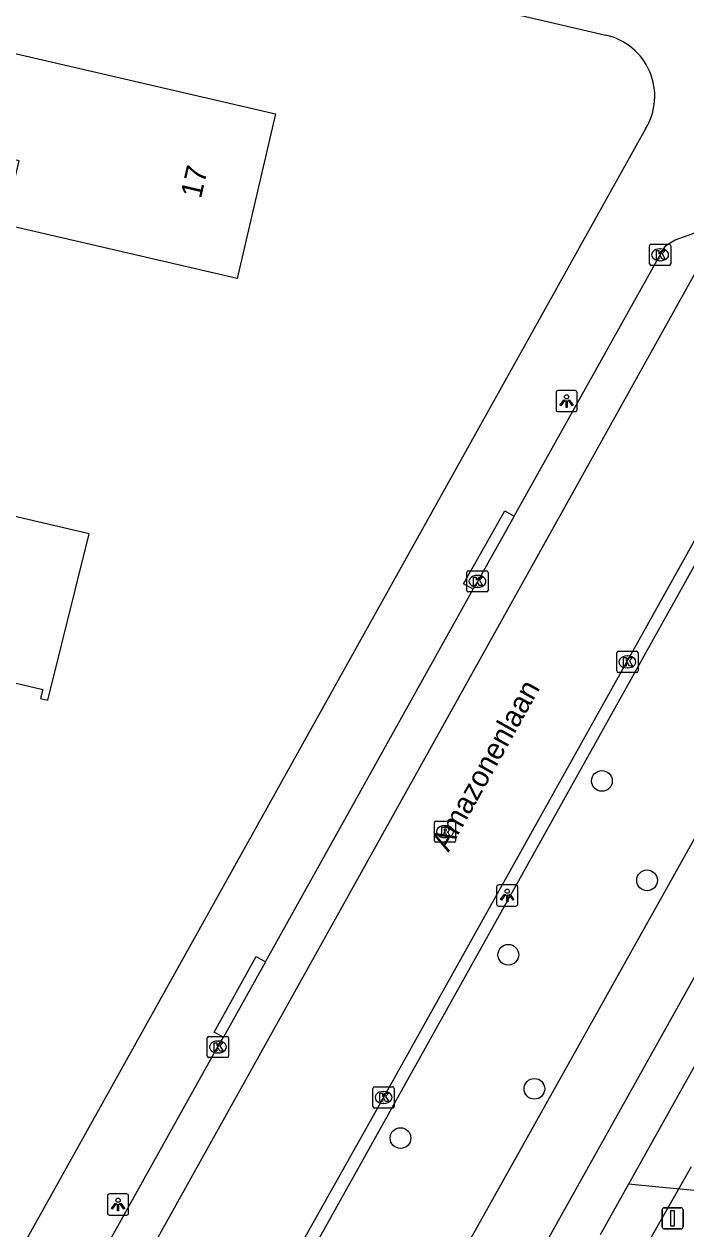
# Model space of a CAD drawing. Extents: x 162186 to 163152, y 385513 to 386513.
# Drawn here: x 162714.9 to 162746.1, y 385835.5 to 385892.3 of the extents above; entities that cross this region are included whole.
import ezdxf

# ---------------------------------------------------------------- set-up
doc = ezdxf.new("R2010")
doc.units = 0
for name, color, linetype in [('IMGEO_Afsluitpaal', 7, 'Continuous'), ('IMGEO_Boom', 7, 'Continuous'), ('IMGEO_Duiker', 7, 'Continuous'), ('IMGEO_Fietspad_gesloten', 7, 'Continuous'), ('IMGEO_Grasland_overig', 7, 'Continuous'), ('IMGEO_Kolk', 7, 'Continuous'), ('IMGEO_Lichtpunt', 7, 'Continuous'), ('IMGEO_Openbare_ruimte_label', 7, 'Continuous'), ('IMGEO_Pand', 7, 'Continuous'), ('IMGEO_Pand_nummerreeks', 7, 'Continuous'), ('IMGEO_Rijbaan_lokaal_gesloten', 7, 'Continuous'), ('IMGEO_Rioolput', 7, 'Continuous'), ('IMGEO_Voetpad_open', 7, 'Continuous')]:
    doc.layers.add(name, color=color, linetype=linetype)

msp = doc.modelspace()

# ---------------------------------------------------------------- linework, layer by layer
at = {"layer": 'IMGEO_Afsluitpaal'}
for p, q in [((162744.964, 385835.594), (162744.964, 385836.394)), ((162744.964, 385836.394), (162744.964, 385835.594)), ((162745.064, 385836.494), (162745.854, 385836.494)), ((162745.854, 385836.494), (162745.064, 385836.494)), ((162745.954, 385836.394), (162745.954, 385835.594)), ((162745.954, 385835.594), (162745.954, 385836.394)), ((162745.854, 385835.494), (162745.064, 385835.494)), ((162745.064, 385835.494), (162745.854, 385835.494))]:
    msp.add_line(p, q, dxfattribs=at)
msp.add_lwpolyline([(162745.384, 385836.369), (162745.534, 385836.369), (162745.534, 385835.619), (162745.384, 385835.619), (162745.384, 385836.369)], dxfattribs=at)
for centre, start, end in [((162745.064, 385836.394), 90, 180), ((162745.064, 385836.394), 90, 180), ((162745.854, 385836.394), 0, 90), ((162745.854, 385836.394), 360, 90), ((162745.064, 385835.594), 180, 270), ((162745.064, 385835.594), 180, 270), ((162745.854, 385835.594), 270, 0), ((162745.854, 385835.594), 270, 0)]:
    msp.add_arc(centre, 0.1, start, end, dxfattribs=at)
at = {"layer": 'IMGEO_Boom'}
for centre in [(162742.125, 385856.629), (162744.254, 385851.938), (162737.71, 385848.427), (162738.941, 385842.103), (162732.625, 385839.779)]:
    msp.add_circle(centre, 0.489, dxfattribs=at)
at = {"layer": 'IMGEO_Duiker'}
msp.add_lwpolyline([(162746.342, 385838.427), (162745.744, 385837.375), (162744.388, 385834.992), (162742.484, 385831.646)], dxfattribs=at)
at = {"layer": 'IMGEO_Fietspad_gesloten'}
for points in [[(162733.132, 385823.472), (162733.264, 385823.709), (162792.26, 385929.313)], [(162765.221, 385887.388), (162731.272, 385826.705), (162730.336, 385825.035)]]:
    msp.add_lwpolyline(points, dxfattribs=at)
at = {"layer": 'IMGEO_Grasland_overig'}
msp.add_lwpolyline([(162751.696, 385836.813), (162744.805, 385837.464), (162743.378, 385837.598)], dxfattribs=at)
at = {"layer": 'IMGEO_Kolk'}
for p, q in [((162744.372, 385881.026), (162744.372, 385881.878)), ((162744.447, 385881.952), (162745.299, 385881.952)), ((162744.86, 385881.732), (162744.885, 385881.732)), ((162745.373, 385881.878), (162745.373, 385881.026)), ((162744.883, 385881.172), (162744.858, 385881.172)), ((162745.299, 385880.952), (162744.447, 385880.952)), ((162735.754, 385865.618), (162735.754, 385866.47)), ((162735.829, 385866.544), (162736.681, 385866.544)), ((162736.242, 385866.324), (162736.267, 385866.324)), ((162736.755, 385866.47), (162736.755, 385865.618)), ((162736.265, 385865.764), (162736.24, 385865.764)), ((162736.681, 385865.544), (162735.829, 385865.544)), ((162742.827, 385861.819), (162742.827, 385862.671)), ((162742.902, 385862.745), (162743.754, 385862.745)), ((162743.315, 385862.525), (162743.34, 385862.525)), ((162743.828, 385862.671), (162743.828, 385861.819)), ((162743.754, 385861.745), (162742.902, 385861.745)), ((162743.338, 385861.965), (162743.313, 385861.965)), ((162723.587, 385844.576), (162724.439, 385844.576)), ((162723.512, 385843.65), (162723.512, 385844.502)), ((162724, 385844.356), (162724.025, 385844.356)), ((162724.513, 385844.502), (162724.513, 385843.65)), ((162724.439, 385843.576), (162723.587, 385843.576)), ((162724.023, 385843.796), (162723.998, 385843.796)), ((162731.326, 385841.272), (162731.326, 385842.124)), ((162731.401, 385842.198), (162732.253, 385842.198)), ((162731.814, 385841.978), (162731.839, 385841.978)), ((162732.327, 385842.124), (162732.327, 385841.272)), ((162732.253, 385841.198), (162731.401, 385841.198)), ((162731.837, 385841.418), (162731.812, 385841.418))]:
    msp.add_line(p, q, dxfattribs=at)
for points in [[(162744.372, 385881.026), (162744.372, 385881.878)], [(162744.447, 385881.952), (162745.299, 385881.952)], [(162744.693, 385881.652), (162744.816, 385881.652), (162744.816, 385881.501), (162744.946, 385881.652), (162745.11, 385881.652), (162744.964, 385881.501), (162745.117, 385881.252), (162744.965, 385881.252), (162744.88, 385881.416), (162744.816, 385881.349), (162744.816, 385881.252), (162744.693, 385881.252), (162744.693, 385881.652)], [(162745.373, 385881.878), (162745.373, 385881.026)], [(162745.299, 385880.952), (162744.447, 385880.952)], [(162735.754, 385865.618), (162735.754, 385866.47)], [(162735.829, 385866.544), (162736.681, 385866.544)], [(162736.075, 385866.244), (162736.198, 385866.244), (162736.198, 385866.093), (162736.328, 385866.244), (162736.492, 385866.244), (162736.346, 385866.093), (162736.499, 385865.844), (162736.347, 385865.844), (162736.262, 385866.008), (162736.198, 385865.941), (162736.198, 385865.844), (162736.075, 385865.844), (162736.075, 385866.244)], [(162736.755, 385866.47), (162736.755, 385865.618)], [(162736.681, 385865.544), (162735.829, 385865.544)], [(162742.827, 385861.819), (162742.827, 385862.671)], [(162742.902, 385862.745), (162743.754, 385862.745)], [(162743.148, 385862.445), (162743.271, 385862.445), (162743.271, 385862.294), (162743.401, 385862.445), (162743.565, 385862.445), (162743.419, 385862.294), (162743.572, 385862.045), (162743.42, 385862.045), (162743.335, 385862.209), (162743.271, 385862.142), (162743.271, 385862.045), (162743.148, 385862.045), (162743.148, 385862.445)], [(162743.828, 385862.671), (162743.828, 385861.819)], [(162743.754, 385861.745), (162742.902, 385861.745)], [(162723.587, 385844.576), (162724.439, 385844.576)], [(162723.512, 385843.65), (162723.512, 385844.502)], [(162723.833, 385844.276), (162723.956, 385844.276), (162723.956, 385844.125), (162724.086, 385844.276), (162724.25, 385844.276), (162724.104, 385844.125), (162724.257, 385843.876), (162724.105, 385843.876), (162724.02, 385844.04), (162723.956, 385843.973), (162723.956, 385843.876), (162723.833, 385843.876), (162723.833, 385844.276)], [(162724.513, 385844.502), (162724.513, 385843.65)], [(162724.439, 385843.576), (162723.587, 385843.576)], [(162731.326, 385841.272), (162731.326, 385842.124)], [(162731.401, 385842.198), (162732.253, 385842.198)], [(162731.647, 385841.898), (162731.77, 385841.898), (162731.77, 385841.747), (162731.9, 385841.898), (162732.064, 385841.898), (162731.918, 385841.747), (162732.071, 385841.498), (162731.919, 385841.498), (162731.834, 385841.662), (162731.77, 385841.595), (162731.77, 385841.498), (162731.647, 385841.498), (162731.647, 385841.898)], [(162732.327, 385842.124), (162732.327, 385841.272)], [(162732.253, 385841.198), (162731.401, 385841.198)]]:
    msp.add_lwpolyline(points, dxfattribs=at)
for centre, start, end in [((162744.449, 385881.876), 91.552, 178.448), ((162744.449, 385881.876), 91.552, 178.448), ((162745.297, 385881.876), 1.552, 88.448), ((162745.297, 385881.876), 1.552, 88.448), ((162744.449, 385881.028), 181.552, 268.448), ((162744.449, 385881.028), 181.552, 268.448), ((162745.297, 385881.028), 271.552, 358.448), ((162745.297, 385881.028), 271.552, 358.448), ((162735.831, 385866.468), 91.552, 178.448), ((162735.831, 385866.468), 91.552, 178.448), ((162736.679, 385866.468), 1.552, 88.448), ((162736.679, 385866.468), 1.552, 88.448), ((162735.831, 385865.62), 181.552, 268.448), ((162735.831, 385865.62), 181.552, 268.448), ((162736.679, 385865.62), 271.552, 358.448), ((162736.679, 385865.62), 271.552, 358.448), ((162742.904, 385862.669), 91.552, 178.448), ((162742.904, 385862.669), 91.552, 178.448), ((162743.752, 385862.669), 1.552, 88.448), ((162743.752, 385862.669), 1.552, 88.448), ((162742.904, 385861.821), 181.552, 268.448), ((162742.904, 385861.821), 181.552, 268.448), ((162743.752, 385861.821), 271.552, 358.448), ((162743.752, 385861.821), 271.552, 358.448), ((162723.589, 385844.5), 91.552, 178.448), ((162723.589, 385844.5), 91.552, 178.448), ((162724.437, 385844.5), 1.552, 88.448), ((162724.437, 385844.5), 1.552, 88.448), ((162723.589, 385843.652), 181.552, 268.448), ((162723.589, 385843.652), 181.552, 268.448), ((162724.437, 385843.652), 271.552, 358.448), ((162724.437, 385843.652), 271.552, 358.448), ((162731.403, 385842.122), 91.552, 178.448), ((162731.403, 385842.122), 91.552, 178.448), ((162732.251, 385842.122), 1.552, 88.448), ((162732.251, 385842.122), 1.552, 88.448), ((162731.403, 385841.274), 181.552, 268.448), ((162731.403, 385841.274), 181.552, 268.448), ((162732.251, 385841.274), 271.552, 358.448), ((162732.251, 385841.274), 271.552, 358.448)]:
    msp.add_arc(centre, 0.0765, start, end, dxfattribs=at)
for centre, major_axis, ratio, start_param, end_param in [((162744.859, 385881.452), (-0.387, 0.002), 0.722429, 4.712389, 7.853982), ((162744.884, 385881.452), (-0.39, 0.002), 0.717154, 1.570796, 4.712389), ((162736.241, 385866.044), (-0.387, 0.002), 0.722429, 4.712389, 7.853982), ((162736.266, 385866.044), (-0.39, 0.002), 0.717154, 1.570796, 4.712389), ((162743.314, 385862.245), (-0.387, 0.002), 0.722429, 4.712389, 7.853982), ((162743.339, 385862.245), (-0.39, 0.002), 0.717154, 1.570796, 4.712389), ((162723.999, 385844.076), (-0.387, 0.002), 0.722429, 4.712389, 7.853982), ((162724.024, 385844.076), (-0.39, 0.002), 0.717154, 1.570796, 4.712389), ((162731.813, 385841.698), (-0.387, 0.002), 0.722429, 4.712389, 7.853982), ((162731.838, 385841.698), (-0.39, 0.002), 0.717154, 1.570796, 4.712389)]:
    msp.add_ellipse(centre, major_axis=major_axis, ratio=ratio, start_param=start_param, end_param=end_param, dxfattribs=at)
at = {"layer": 'IMGEO_Lichtpunt'}
for p, q in [((162739.961, 385874.952), (162739.961, 385874.145)), ((162739.961, 385874.952), (162739.961, 385874.145)), ((162740.863, 385875.047), (162740.055, 385875.047)), ((162740.863, 385875.047), (162740.055, 385875.047)), ((162740.957, 385874.145), (162740.957, 385874.952)), ((162740.957, 385874.145), (162740.957, 385874.952)), ((162740.055, 385874.051), (162740.863, 385874.051)), ((162740.055, 385874.051), (162740.863, 385874.051)), ((162737.16, 385851.628), (162737.16, 385850.821)), ((162737.16, 385851.628), (162737.16, 385850.821)), ((162738.062, 385851.723), (162737.254, 385851.723)), ((162738.062, 385851.723), (162737.254, 385851.723)), ((162738.156, 385850.821), (162738.156, 385851.628)), ((162738.156, 385850.821), (162738.156, 385851.628)), ((162737.254, 385850.727), (162738.062, 385850.727)), ((162737.254, 385850.727), (162738.062, 385850.727)), ((162718.805, 385837.051), (162718.805, 385836.244)), ((162718.805, 385837.051), (162718.805, 385836.244)), ((162719.707, 385837.146), (162718.899, 385837.146)), ((162719.707, 385837.146), (162718.899, 385837.146)), ((162719.801, 385836.244), (162719.801, 385837.051)), ((162719.801, 385836.244), (162719.801, 385837.051)), ((162718.899, 385836.15), (162719.707, 385836.15)), ((162718.899, 385836.15), (162719.707, 385836.15))]:
    msp.add_line(p, q, dxfattribs=at)
for points in [[(162740.335, 385874.616), (162740.374, 385874.588), (162740.186, 385874.326), (162740.148, 385874.353), (162740.335, 385874.616)], [(162740.437, 385874.568), (162740.484, 385874.568), (162740.484, 385874.246), (162740.437, 385874.246), (162740.437, 385874.568)], [(162740.547, 385874.588), (162740.585, 385874.615), (162740.772, 385874.353), (162740.733, 385874.325), (162740.547, 385874.588)], [(162737.534, 385851.292), (162737.573, 385851.264), (162737.385, 385851.002), (162737.347, 385851.029), (162737.534, 385851.292)], [(162737.636, 385851.244), (162737.683, 385851.244), (162737.683, 385850.922), (162737.636, 385850.922), (162737.636, 385851.244)], [(162737.746, 385851.264), (162737.784, 385851.291), (162737.971, 385851.029), (162737.932, 385851.001), (162737.746, 385851.264)], [(162719.179, 385836.715), (162719.218, 385836.687), (162719.03, 385836.425), (162718.992, 385836.452), (162719.179, 385836.715)], [(162719.281, 385836.667), (162719.328, 385836.667), (162719.328, 385836.345), (162719.281, 385836.345), (162719.281, 385836.667)], [(162719.391, 385836.687), (162719.429, 385836.714), (162719.616, 385836.452), (162719.577, 385836.424), (162719.391, 385836.687)]]:
    msp.add_lwpolyline(points, dxfattribs=at)
for centre in [(162740.46, 385874.75), (162737.659, 385851.426), (162719.304, 385836.849)]:
    msp.add_circle(centre, 0.0994, dxfattribs=at)
for centre, start, end in [((162740.055, 385874.952), 90, 180), ((162740.055, 385874.952), 90, 180), ((162740.863, 385874.952), 0, 90), ((162740.863, 385874.952), 0, 90), ((162740.055, 385874.145), 180, 270), ((162740.055, 385874.145), 180, 270), ((162740.863, 385874.145), 270, 0), ((162740.863, 385874.145), 270, 360), ((162737.254, 385851.628), 90, 180), ((162737.254, 385851.628), 90, 180), ((162738.062, 385851.628), 0, 90), ((162738.062, 385851.628), 0, 90), ((162737.254, 385850.821), 180, 270), ((162737.254, 385850.821), 180, 270), ((162738.062, 385850.821), 270, 0), ((162738.062, 385850.821), 270, 360), ((162718.899, 385837.051), 90, 180), ((162718.899, 385837.051), 90, 180), ((162719.707, 385837.051), 0, 90), ((162719.707, 385837.051), 0, 90), ((162718.899, 385836.244), 180, 270), ((162718.899, 385836.244), 180, 270), ((162719.707, 385836.244), 270, 0), ((162719.707, 385836.244), 270, 360)]:
    msp.add_arc(centre, 0.0946, start, end, dxfattribs=at)
at = {"layer": 'IMGEO_Pand'}
for points in [[(162710.27, 385891.914), (162715.737, 385890.645), (162726.729, 385888.094), (162724.928, 385880.335), (162713.936, 385882.887), (162714.633, 385885.891), (162709.167, 385887.16)], [(162702.328, 385873.874), (162706.866, 385872.807), (162706.625, 385871.783), (162706.826, 385871.736), (162706.663, 385871.044), (162705.663, 385871.279), (162703.419, 385861.743), (162704.131, 385861.576), (162708.998, 385860.431), (162709.467, 385862.423), (162715.751, 385860.945), (162715.65, 385860.518), (162715.987, 385860.439), (162717.936, 385868.279), (162709.722, 385870.212), (162710.873, 385875.164), (162710.958, 385875.524), (162706.091, 385876.669), (162703.148, 385877.361), (162702.328, 385873.874)]]:
    msp.add_lwpolyline(points, dxfattribs=at)
at = {"layer": 'IMGEO_Rijbaan_lokaal_gesloten'}
for points in [[(162716.877, 385827.366), (162717.591, 385828.644), (162748.057, 385883.317)], [(162754.424, 385882.245), (162753.215, 385880.038), (162743.195, 385862.057), (162731.703, 385841.47), (162724.843, 385829.27), (162723.453, 385826.746)]]:
    msp.add_lwpolyline(points, dxfattribs=at)
at = {"layer": 'IMGEO_Rioolput'}
for p, q in [((162734.223, 385853.81), (162734.223, 385854.662)), ((162734.298, 385854.736), (162735.15, 385854.736)), ((162734.711, 385854.516), (162734.736, 385854.516)), ((162735.224, 385854.662), (162735.224, 385853.81)), ((162735.15, 385853.736), (162734.298, 385853.736)), ((162734.734, 385853.956), (162734.709, 385853.956))]:
    msp.add_line(p, q, dxfattribs=at)
for points in [[(162734.223, 385853.81), (162734.223, 385854.662)], [(162734.298, 385854.736), (162735.15, 385854.736)], [(162734.812, 385854.434), (162734.56, 385854.436), (162734.56, 385854.036)], [(162734.738, 385854.355), (162734.684, 385854.355), (162734.684, 385854.274)], [(162734.684, 385854.274), (162734.736, 385854.274)], [(162735.224, 385854.662), (162735.224, 385853.81)], [(162735.15, 385853.736), (162734.298, 385853.736)], [(162734.56, 385854.036), (162734.684, 385854.036), (162734.684, 385854.198), (162734.695, 385854.198)], [(162734.742, 385854.169), (162734.813, 385854.036), (162734.953, 385854.036), (162734.888, 385854.162)]]:
    msp.add_lwpolyline(points, dxfattribs=at)
for centre, radius, start, end in [((162734.3, 385854.66), 0.0765, 91.552, 178.448), ((162734.3, 385854.66), 0.0765, 91.552, 178.448), ((162734.72, 385854.463), 0.19, 274.7715, 282.9687), ((162734.744, 385854.259), 0.0964, 77.0061, 93.1865), ((162734.758, 385854.316), 0.0378, 276.6634, 79.6772), ((162734.811, 385854.324), 0.109, 350.3612, 89.416), ((162734.809, 385854.324), 0.112, 277.5842, 350.9817), ((162735.148, 385854.66), 0.0765, 1.552, 88.448), ((162735.148, 385854.66), 0.0765, 1.552, 88.448), ((162734.3, 385853.812), 0.0765, 181.552, 268.448), ((162734.3, 385853.812), 0.0765, 181.552, 268.448), ((162734.694, 385854.145), 0.0533, 26.0293, 88.6989), ((162734.793, 385854.109), 0.108, 29.5134, 73.7905), ((162735.148, 385853.812), 0.0765, 271.552, 358.448), ((162735.148, 385853.812), 0.0765, 271.552, 358.448)]:
    msp.add_arc(centre, radius, start, end, dxfattribs=at)
for centre, major_axis, ratio, start_param, end_param in [((162734.71, 385854.236), (-0.387, 0.002), 0.722429, 4.712389, 7.853982), ((162734.735, 385854.236), (-0.39, 0.002), 0.717154, 1.570796, 4.712389)]:
    msp.add_ellipse(centre, major_axis=major_axis, ratio=ratio, start_param=start_param, end_param=end_param, dxfattribs=at)
at = {"layer": 'IMGEO_Voetpad_open'}
for points in [[(162532.931, 385940.487), (162533.141, 385940.448), (162742.31, 385891.809)], [(162790.568, 385922.038), (162790.056, 385921.12), (162743.378, 385837.598)], [(162758.878, 385889.009), (162725.378, 385828.933)], [(162744.181, 385887.395), (162713.717, 385832.744), (162712.63, 385830.81)], [(162737.984, 385869.118), (162744.874, 385881.451), (162745.145, 385881.887), (162745.582, 385882.157), (162747.122, 385882.706)], [(162736.059, 385865.675), (162735.604, 385865.932), (162737.549, 385869.364), (162737.984, 385869.118)], [(162737.984, 385869.118), (162736.297, 385866.12), (162736.059, 385865.675)], [(162726.258, 385848.096), (162736.059, 385865.675)], [(162724.273, 385844.536), (162723.837, 385844.779), (162725.823, 385848.339), (162726.258, 385848.096)], [(162726.258, 385848.096), (162724.273, 385844.536)], [(162716.64, 385830.882), (162716.763, 385831.085), (162723.843, 385843.783), (162724.273, 385844.536)], [(162743.378, 385837.598), (162742.045, 385835.213)]]:
    msp.add_lwpolyline(points, dxfattribs=at)
msp.add_arc((162741.675, 385888.936), 2.942, 328.405, 77.5371, dxfattribs=at)

# ---------------------------------------------------------------- texts
at = {"layer": 'IMGEO_Openbare_ruimte_label'}
msp.add_text('Amazonenlaan', height=1, rotation=60.8731, dxfattribs=at).set_placement((162734.889, 385853.233))
at = {"layer": 'IMGEO_Pand_nummerreeks'}
msp.add_text('17', height=1, rotation=76.931, dxfattribs=at).set_placement((162723.208, 385884.067))

doc.saveas('drawing.dxf')
